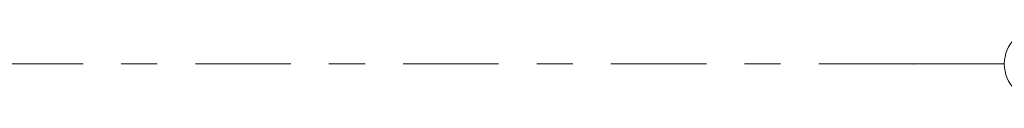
# Model space of a CAD drawing. Header units: metres. Extents: x -3.6 to 85.2, y -11 to 16.8.
# Tile 507 of 508: x 62.454 to 65.185, y 13.05 to 13.25. Entities that reach past the tile are written whole.
import ezdxf

# ---------------------------------------------------------------- set-up
doc = ezdxf.new("R2010")
doc.units = ezdxf.units.M
doc.header["$MEASUREMENT"] = 0
doc.linetypes.add('Strichlinie doppelt', pattern=[0.546806, 0.264583, -0.105833, 0.070556, -0.105833])
doc.layers.add('451 - Universal.Achsen Raster', color=7, linetype='Continuous')

msp = doc.modelspace()

# ---------------------------------------------------------------- linework, layer by layer
at = {"layer": '451 - Universal.Achsen Raster', "color": 160, "linetype": 'Strichlinie doppelt', "lineweight": 9, "true_color": 0x3232ff}
for q in [(-3.175, 13.15), (65.185, 13.15)]:
    msp.add_line((64.935, 13.15), q, dxfattribs=at)
at = {"layer": '451 - Universal.Achsen Raster', "color": 160, "linetype": 'Continuous', "lineweight": 9, "true_color": 0x3232ff}
msp.add_circle((65.285, 13.15), 0.1, dxfattribs=at)
at = {"layer": '451 - Universal.Achsen Raster', "color": 160, "linetype": 'Strichlinie doppelt', "lineweight": 9, "true_color": 0x3232ff}
msp.add_point((64.935, 13.15), dxfattribs=at)
msp.add_point((64.935, 13.15), dxfattribs=at)

doc.saveas('drawing.dxf')
